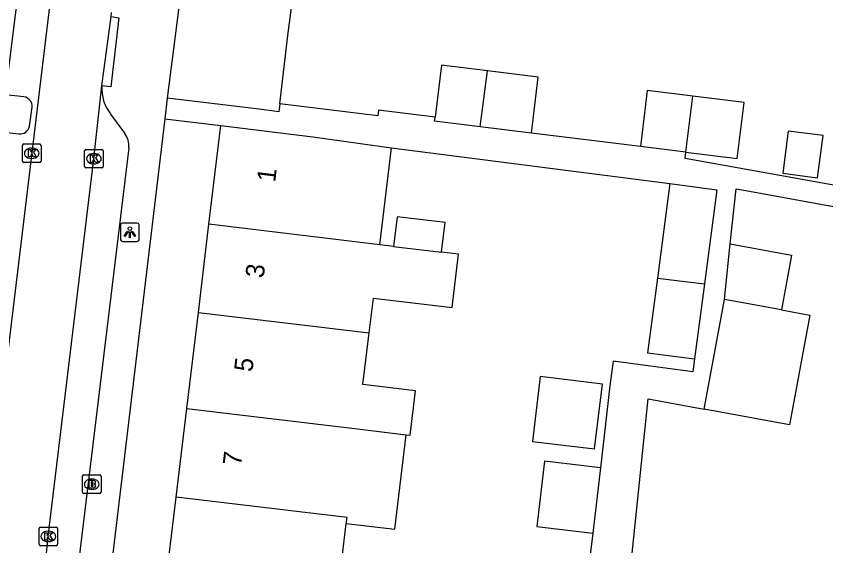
# Model space of a CAD drawing. Extents: x 158087 to 159494, y 382905 to 383981.
# Drawn here: x 158509.05 to 158552.78, y 383325.28 to 383353.88 of the extents above; entities that cross this region are included whole.
import ezdxf

# ---------------------------------------------------------------- set-up
doc = ezdxf.new("R2010")
doc.units = 0
for name, color, linetype in [('IMGEO_Brandkraan', 7, 'Continuous'), ('IMGEO_Kolk', 7, 'Continuous'), ('IMGEO_Lichtpunt', 7, 'Continuous'), ('IMGEO_Pand', 7, 'Continuous'), ('IMGEO_Pand_nummerreeks', 7, 'Continuous'), ('IMGEO_Rijbaan_lokaal_open', 7, 'Continuous'), ('IMGEO_Voetpad_open', 7, 'Continuous')]:
    doc.layers.add(name, color=color, linetype=linetype)

msp = doc.modelspace()

# ---------------------------------------------------------------- linework, layer by layer
at = {"layer": 'IMGEO_Brandkraan'}
for p, q in [((158512.636, 383328.179), (158512.636, 383329.031)), ((158512.711, 383329.105), (158513.563, 383329.105)), ((158513.124, 383328.885), (158513.149, 383328.885)), ((158513.637, 383329.031), (158513.637, 383328.179)), ((158513.563, 383328.105), (158512.711, 383328.105)), ((158513.147, 383328.325), (158513.122, 383328.325))]:
    msp.add_line(p, q, dxfattribs=at)
for points in [[(158512.636, 383328.179), (158512.636, 383329.031)], [(158512.711, 383329.105), (158513.563, 383329.105)], [(158512.984, 383328.805), (158512.984, 383328.405), (158513.197, 383328.405)], [(158513.215, 383328.805), (158512.984, 383328.805)], [(158513.637, 383329.031), (158513.637, 383328.179)], [(158513.163, 383328.724), (158513.109, 383328.724), (158513.109, 383328.648)], [(158513.109, 383328.648), (158513.162, 383328.648)], [(158513.171, 383328.572), (158513.109, 383328.572), (158513.109, 383328.491)], [(158513.109, 383328.491), (158513.171, 383328.491)], [(158513.563, 383328.105), (158512.711, 383328.105)]]:
    msp.add_lwpolyline(points, dxfattribs=at)
for centre, radius, start, end in [((158512.713, 383329.029), 0.0765, 91.552, 178.448), ((158512.713, 383329.029), 0.0765, 91.552, 178.448), ((158513.219, 383328.66), 0.145, 59.4692, 91.5367), ((158513.561, 383329.029), 0.0765, 1.552, 88.448), ((158513.561, 383329.029), 0.0765, 1.552, 88.448), ((158513.164, 383328.686), 0.0379, 267.8285, 90.9355), ((158513.172, 383328.531), 0.0404, 269.8759, 90.5077), ((158513.203, 383328.656), 0.251, 268.6676, 293.5347), ((158513.244, 383328.707), 0.0922, 285.5137, 58.1501), ((158513.249, 383328.515), 0.105, 301.3115, 78.989), ((158512.713, 383328.181), 0.0765, 181.552, 268.448), ((158512.713, 383328.181), 0.0765, 181.552, 268.448), ((158513.561, 383328.181), 0.0765, 271.552, 358.448), ((158513.561, 383328.181), 0.0765, 271.552, 358.448)]:
    msp.add_arc(centre, radius, start, end, dxfattribs=at)
for centre, major_axis, ratio, start_param, end_param in [((158513.123, 383328.605), (-0.387, 0.002), 0.722429, 4.712389, 7.853982), ((158513.148, 383328.605), (-0.39, 0.002), 0.717154, 1.570796, 4.712389)]:
    msp.add_ellipse(centre, major_axis=major_axis, ratio=ratio, start_param=start_param, end_param=end_param, dxfattribs=at)
at = {"layer": 'IMGEO_Kolk'}
for p, q in [((158509.395, 383346.053), (158509.395, 383346.905)), ((158509.47, 383346.979), (158510.322, 383346.979)), ((158509.883, 383346.759), (158509.908, 383346.759)), ((158510.396, 383346.905), (158510.396, 383346.053)), ((158512.747, 383345.758), (158512.747, 383346.61)), ((158512.822, 383346.684), (158513.674, 383346.684)), ((158513.235, 383346.464), (158513.26, 383346.464)), ((158513.748, 383346.61), (158513.748, 383345.758)), ((158510.322, 383345.979), (158509.47, 383345.979)), ((158509.906, 383346.199), (158509.881, 383346.199)), ((158513.258, 383345.904), (158513.233, 383345.904)), ((158513.674, 383345.684), (158512.822, 383345.684)), ((158510.285, 383325.358), (158510.285, 383326.21)), ((158510.36, 383326.284), (158511.212, 383326.284)), ((158511.286, 383326.21), (158511.286, 383325.358)), ((158510.773, 383326.064), (158510.798, 383326.064)), ((158510.796, 383325.504), (158510.771, 383325.504)), ((158511.212, 383325.284), (158510.36, 383325.284))]:
    msp.add_line(p, q, dxfattribs=at)
for points in [[(158509.395, 383346.053), (158509.395, 383346.905)], [(158509.47, 383346.979), (158510.322, 383346.979)], [(158510.396, 383346.905), (158510.396, 383346.053)], [(158509.716, 383346.679), (158509.839, 383346.679), (158509.839, 383346.528), (158509.969, 383346.679), (158510.133, 383346.679), (158509.987, 383346.528), (158510.14, 383346.279), (158509.988, 383346.279), (158509.903, 383346.443), (158509.839, 383346.376), (158509.839, 383346.279), (158509.716, 383346.279), (158509.716, 383346.679)], [(158512.747, 383345.758), (158512.747, 383346.61)], [(158512.822, 383346.684), (158513.674, 383346.684)], [(158513.068, 383346.384), (158513.191, 383346.384), (158513.191, 383346.233), (158513.321, 383346.384), (158513.485, 383346.384), (158513.339, 383346.233), (158513.492, 383345.984), (158513.34, 383345.984), (158513.255, 383346.148), (158513.191, 383346.081), (158513.191, 383345.984), (158513.068, 383345.984), (158513.068, 383346.384)], [(158513.748, 383346.61), (158513.748, 383345.758)], [(158510.322, 383345.979), (158509.47, 383345.979)], [(158513.674, 383345.684), (158512.822, 383345.684)], [(158510.285, 383325.358), (158510.285, 383326.21)], [(158510.36, 383326.284), (158511.212, 383326.284)], [(158511.286, 383326.21), (158511.286, 383325.358)], [(158510.606, 383325.984), (158510.729, 383325.984), (158510.729, 383325.833), (158510.859, 383325.984), (158511.023, 383325.984), (158510.877, 383325.833), (158511.03, 383325.584), (158510.878, 383325.584), (158510.793, 383325.748), (158510.729, 383325.681), (158510.729, 383325.584), (158510.606, 383325.584), (158510.606, 383325.984)], [(158511.212, 383325.284), (158510.36, 383325.284)]]:
    msp.add_lwpolyline(points, dxfattribs=at)
for centre, start, end in [((158509.472, 383346.903), 91.552, 178.448), ((158509.472, 383346.903), 91.552, 178.448), ((158510.32, 383346.903), 1.552, 88.448), ((158510.32, 383346.903), 1.552, 88.448), ((158512.824, 383346.608), 91.552, 178.448), ((158512.824, 383346.608), 91.552, 178.448), ((158513.672, 383346.608), 1.552, 88.448), ((158513.672, 383346.608), 1.552, 88.448), ((158509.472, 383346.055), 181.552, 268.448), ((158509.472, 383346.055), 181.552, 268.448), ((158510.32, 383346.055), 271.552, 358.448), ((158510.32, 383346.055), 271.552, 358.448), ((158512.824, 383345.76), 181.552, 268.448), ((158512.824, 383345.76), 181.552, 268.448), ((158513.672, 383345.76), 271.552, 358.448), ((158513.672, 383345.76), 271.552, 358.448), ((158510.362, 383326.208), 91.552, 178.448), ((158510.362, 383326.208), 91.552, 178.448), ((158511.21, 383326.208), 1.552, 88.448), ((158511.21, 383326.208), 1.552, 88.448), ((158510.362, 383325.36), 181.552, 268.448), ((158510.362, 383325.36), 181.552, 268.448), ((158511.21, 383325.36), 271.552, 358.448), ((158511.21, 383325.36), 271.552, 358.448)]:
    msp.add_arc(centre, 0.0765, start, end, dxfattribs=at)
for centre, major_axis, ratio, start_param, end_param in [((158509.882, 383346.479), (-0.387, 0.002), 0.722429, 4.712389, 7.853982), ((158509.907, 383346.479), (-0.39, 0.002), 0.717154, 1.570796, 4.712389), ((158513.234, 383346.184), (-0.387, 0.002), 0.722429, 4.712389, 7.853982), ((158513.259, 383346.184), (-0.39, 0.002), 0.717154, 1.570796, 4.712389), ((158510.772, 383325.784), (-0.387, 0.002), 0.722429, 4.712389, 7.853982), ((158510.797, 383325.784), (-0.39, 0.002), 0.717154, 1.570796, 4.712389)]:
    msp.add_ellipse(centre, major_axis=major_axis, ratio=ratio, start_param=start_param, end_param=end_param, dxfattribs=at)
at = {"layer": 'IMGEO_Lichtpunt'}
for p, q in [((158514.693, 383342.613), (158514.693, 383341.806)), ((158514.693, 383342.613), (158514.693, 383341.806)), ((158515.595, 383342.708), (158514.787, 383342.708)), ((158515.595, 383342.708), (158514.787, 383342.708)), ((158515.689, 383341.806), (158515.689, 383342.613)), ((158515.689, 383341.806), (158515.689, 383342.613)), ((158514.787, 383341.712), (158515.595, 383341.712)), ((158514.787, 383341.712), (158515.595, 383341.712))]:
    msp.add_line(p, q, dxfattribs=at)
for points in [[(158515.067, 383342.277), (158515.106, 383342.249), (158514.918, 383341.987), (158514.88, 383342.014), (158515.067, 383342.277)], [(158515.169, 383342.229), (158515.216, 383342.229), (158515.216, 383341.907), (158515.169, 383341.907), (158515.169, 383342.229)], [(158515.279, 383342.249), (158515.317, 383342.276), (158515.504, 383342.014), (158515.465, 383341.986), (158515.279, 383342.249)]]:
    msp.add_lwpolyline(points, dxfattribs=at)
msp.add_circle((158515.192, 383342.411), 0.0994, dxfattribs=at)
for centre, start, end in [((158514.787, 383342.613), 90, 180), ((158514.787, 383342.613), 90, 180), ((158515.595, 383342.613), 0, 90), ((158515.595, 383342.613), 0, 90), ((158514.787, 383341.806), 180, 270), ((158514.787, 383341.806), 180, 270), ((158515.595, 383341.806), 270, 0), ((158515.595, 383341.806), 270, 360)]:
    msp.add_arc(centre, 0.0946, start, end, dxfattribs=at)
at = {"layer": 'IMGEO_Pand'}
for points in [[(158519.734, 383369.12), (158517.21, 383349.447)], [(158523.29, 383349.142), (158523.734, 383352.833), (158524.428, 383358.187)], [(158534.51, 383350.935), (158532.03, 383351.243), (158531.681, 383348.425)], [(158534.122, 383347.91), (158534.51, 383350.935)], [(158536.881, 383347.568), (158537.256, 383350.595), (158534.51, 383350.935)], [(158545.595, 383349.558), (158543.144, 383349.862), (158542.769, 383346.835)], [(158523.29, 383349.142), (158523.24, 383348.723), (158522.175, 383348.851), (158517.21, 383349.447)], [(158545.232, 383346.53), (158545.595, 383349.558)], [(158545.232, 383346.53), (158547.995, 383346.187), (158548.37, 383349.214), (158545.595, 383349.558)], [(158534.122, 383347.91), (158531.655, 383348.216), (158531.681, 383348.425)], [(158519.465, 383342.641), (158520.106, 383347.97)], [(158520.106, 383347.97), (158525.071, 383347.373), (158529.324, 383346.776)], [(158536.881, 383347.568), (158534.122, 383347.91)], [(158550.456, 383345.4), (158552.339, 383345.156), (158552.634, 383347.43), (158550.751, 383347.674), (158550.456, 383345.4)], [(158528.693, 383341.532), (158529.324, 383346.776)], [(158545.232, 383346.53), (158542.769, 383346.835)], [(158544.361, 383344.847), (158543.685, 383339.729)], [(158544.361, 383344.847), (158546.906, 383344.51), (158546.234, 383339.423)], [(158532.031, 383341.131), (158532.224, 383342.739), (158529.625, 383343.052), (158529.432, 383341.443)], [(158518.893, 383337.886), (158519.465, 383342.641)], [(158528.693, 383341.532), (158519.465, 383342.641)], [(158529.432, 383341.443), (158528.693, 383341.532)], [(158547.315, 383338.586), (158547.615, 383341.582)], [(158547.615, 383341.582), (158550.929, 383340.972), (158550.385, 383338.02)], [(158528.121, 383336.776), (158528.348, 383338.659), (158532.597, 383338.148), (158532.942, 383341.021), (158532.031, 383341.131)], [(158529.432, 383341.443), (158532.031, 383341.131)], [(158543.685, 383339.729), (158543.153, 383335.704), (158545.698, 383335.368)], [(158543.685, 383339.729), (158546.234, 383339.423)], [(158546.234, 383339.423), (158545.698, 383335.368)], [(158546.222, 383332.656), (158547.315, 383338.586)], [(158550.385, 383338.02), (158547.315, 383338.586)], [(158550.385, 383338.02), (158551.913, 383337.738), (158550.819, 383331.809), (158546.222, 383332.656)], [(158518.269, 383332.695), (158518.893, 383337.886)], [(158518.893, 383337.886), (158528.121, 383336.776)], [(158530.123, 383331.271), (158530.328, 383331.246), (158530.616, 383333.641), (158527.785, 383333.981), (158528.121, 383336.776)], [(158536.941, 383330.91), (158540.296, 383330.507), (158540.717, 383334.013), (158537.362, 383334.416), (158536.941, 383330.91)], [(158517.694, 383327.912), (158518.269, 383332.695)], [(158518.269, 383332.695), (158527.497, 383331.586), (158530.123, 383331.271)], [(158526.884, 383326.486), (158529.509, 383326.17), (158530.123, 383331.271)], [(158540.618, 383329.489), (158537.595, 383329.849), (158537.175, 383326.32), (158540.198, 383325.957)], [(158540.618, 383329.489), (158540.198, 383325.957)], [(158517.064, 383322.682), (158517.694, 383327.912)], [(158526.884, 383326.486), (158526.922, 383326.802), (158517.694, 383327.912)], [(158529.122, 383321.233), (158529.401, 383323.554), (158526.572, 383323.894), (158526.884, 383326.486)]]:
    msp.add_lwpolyline(points, dxfattribs=at)
at = {"layer": 'IMGEO_Rijbaan_lokaal_open'}
for points in [[(158513.087, 383371.78), (158511.891, 383363.082), (158506.884, 383321.754)], [(158513.687, 383350.119), (158514.179, 383353.86)], [(158514.179, 383353.86), (158514.207, 383354.088)], [(158510.364, 383321.557), (158510.785, 383325.784), (158513.247, 383346.183), (158513.687, 383350.119)]]:
    msp.add_lwpolyline(points, dxfattribs=at)
at = {"layer": 'IMGEO_Voetpad_open'}
for points in [[(158509.471, 383349.521), (158508.481, 383349.634), (158509.802, 383360.29), (158510.764, 383360.158)], [(158514.179, 383353.86), (158514.603, 383353.783), (158514.162, 383350.058), (158513.687, 383350.119)], [(158517.21, 383349.447), (158517.077, 383348.332)], [(158509.767, 383347.933), (158509.922, 383348.959)], [(158531.681, 383348.425), (158528.62, 383348.804), (158528.585, 383348.506), (158523.29, 383349.142)], [(158514.154, 383348.598), (158514.919, 383347.548)], [(158517.077, 383348.332), (158509.196, 383282.453)], [(158517.077, 383348.332), (158520.106, 383347.97)], [(158508.238, 383339.516), (158507.284, 383339.645), (158508.242, 383347.638), (158509.203, 383347.527)], [(158542.769, 383346.835), (158536.881, 383347.568)], [(158515.129, 383346.779), (158512.369, 383323.918)], [(158529.324, 383346.776), (158544.361, 383344.847)], [(158553.805, 383344.646), (158545.19, 383346.196), (158545.232, 383346.53)], [(158547.615, 383341.582), (158547.943, 383344.561), (158548.665, 383344.43), (158558.133, 383342.705)], [(158545.698, 383335.368), (158545.607, 383334.68), (158541.303, 383335.248), (158541.125, 383333.915), (158540.618, 383329.489)], [(158541.994, 383321.755), (158543.186, 383333.215), (158546.222, 383332.656)], [(158540.198, 383325.957), (158540.025, 383324.497)]]:
    msp.add_lwpolyline(points, dxfattribs=at)
for centre, radius, start, end in [((158515.823, 383349.943), 2.143, 175.2805, 218.8561), ((158509.417, 383349.015), 0.508, 353.6232, 83.8702), ((158509.267, 383348.033), 0.51, 262.7617, 348.7354), ((158514.019, 383346.889), 1.116, 354.3416, 36.2064)]:
    msp.add_arc(centre, radius, start, end, dxfattribs=at)

# ---------------------------------------------------------------- texts
at = {"layer": 'IMGEO_Pand_nummerreeks'}
for s, rotation, p in [('1', 83.1417, (158523.039, 383344.885)), ('3', 83.1419, (158522.416, 383339.704)), ('5', 83.1419, (158521.807, 383334.637)), ('7', 83.1419, (158521.197, 383329.569))]:
    msp.add_text(s, height=1, rotation=rotation, dxfattribs=at).set_placement(p)

doc.saveas('drawing.dxf')
